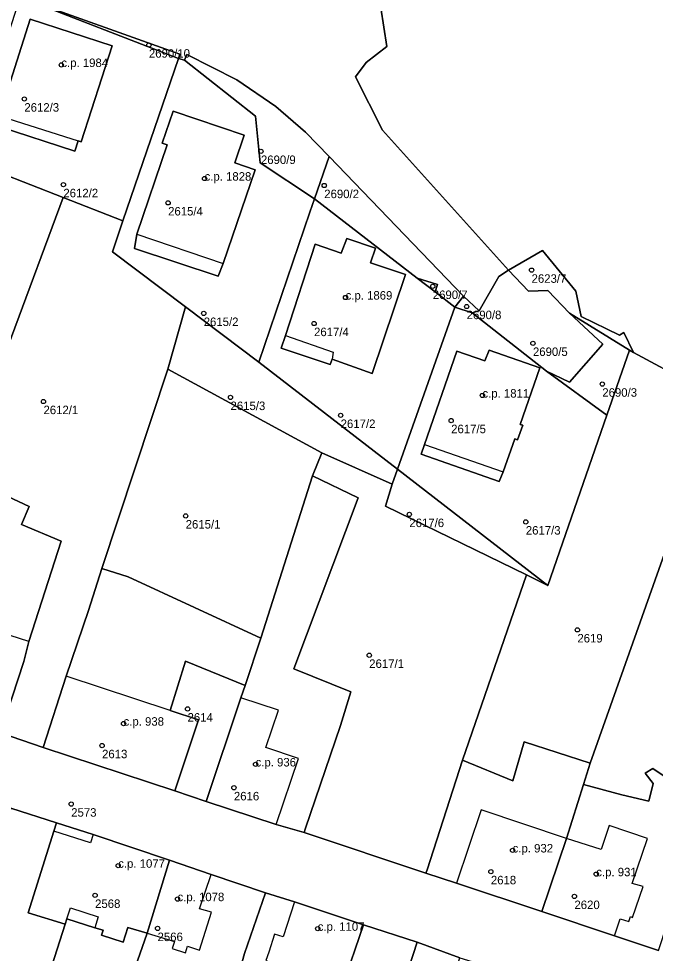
# Model space of a CAD drawing. Extents: x -878211 to -870363, y -1058464 to -1052522.
# Drawn here: x -874181.2 to -874106.3, y -1055290.1 to -1055180.1 of the extents above; entities that cross this region are included whole.
import ezdxf

# ---------------------------------------------------------------- set-up
doc = ezdxf.new("R2010")
doc.units = 0
for name, color, linetype in [('Vrstva 50', 7, 'Continuous'), ('Vrstva 51', 7, 'Continuous'), ('Vrstva 52', 7, 'Continuous')]:
    doc.layers.add(name, color=color, linetype=linetype)

msp = doc.modelspace()

# ---------------------------------------------------------------- linework, layer by layer
at = {"layer": 'Vrstva 50'}
for centre in [(-874165.89, -1055183.24994), (-874176.19, -1055185.58994), (-874180.54, -1055189.59994), (-874152.71, -1055195.75994), (-874159.34, -1055198.95994), (-874175.95, -1055199.67994), (-874145.26, -1055199.77994), (-874163.63, -1055201.81994), (-874120.87, -1055209.73994), (-874132.49, -1055211.64994), (-874142.75, -1055212.95994), (-874128.51, -1055214.01994), (-874159.44, -1055214.82994), (-874146.46, -1055216.01994), (-874120.71, -1055218.34994), (-874112.55, -1055223.14994), (-874126.65, -1055224.48994), (-874178.29, -1055225.19994), (-874156.29, -1055224.71994), (-874143.33, -1055226.82994), (-874130.33, -1055227.43994), (-874161.56, -1055238.65994), (-874135.25, -1055238.48994), (-874121.55, -1055239.36994), (-874115.48, -1055252.06994), (-874139.97, -1055255.05994), (-874161.34, -1055261.37994), (-874168.87, -1055263.09994), (-874171.4, -1055265.68994), (-874153.34, -1055267.89994), (-874155.89, -1055270.64994), (-874175.03, -1055272.56994), (-874123.1, -1055278.01994), (-874169.5, -1055279.81994), (-874125.66, -1055280.52994), (-874113.26, -1055280.81994), (-874172.22, -1055283.30994), (-874162.52, -1055283.74994), (-874115.83, -1055283.43994), (-874164.87, -1055287.20994), (-874146.03, -1055287.23994)]:
    msp.add_circle(centre, 0.25, dxfattribs=at)
at = {"layer": 'Vrstva 51'}
for points in [[(-874181.02, -1055177.59), (-874186.11, -1055193.02), (-874187.48, -1055196.83), (-874184.6, -1055197.83), (-874183.61, -1055198.21), (-874175.97, -1055201.18), (-874168.95, -1055203.92), (-874162.41, -1055184.83)], [(-874181.02, -1055177.59), (-874162.41, -1055184.83), (-874162.24, -1055184.33)], [(-874183.49, -1055191.57), (-874179.84, -1055180.19), (-874170.2, -1055183.33), (-874173.87, -1055194.64), (-874174.2, -1055194.54), (-874174.6, -1055195.73), (-874183.54, -1055192.85), (-874183.21, -1055191.66)], [(-874183.49, -1055191.57), (-874183.21, -1055191.66), (-874183.54, -1055192.85), (-874174.6, -1055195.73), (-874174.2, -1055194.54), (-874173.87, -1055194.64), (-874170.2, -1055183.33), (-874179.84, -1055180.19)], [(-874161.7, -1055185.02), (-874153.35, -1055191.63), (-874152.78, -1055197.11), (-874146.4, -1055201.33), (-874144.67, -1055196.35), (-874147.45, -1055193.52), (-874150.96, -1055190.48), (-874155.54, -1055187.35), (-874161.41, -1055184.35)], [(-874170.17, -1055207.6), (-874161.6, -1055214.04), (-874152.97, -1055220.58), (-874146.95, -1055202.9), (-874146.4, -1055201.33), (-874152.78, -1055197.11), (-874153.35, -1055191.63), (-874161.7, -1055185.02), (-874162.41, -1055184.83), (-874168.95, -1055203.92)], [(-874163.75, -1055194.99), (-874167.31, -1055205.51), (-874167.59, -1055207.18), (-874157.75, -1055210.45), (-874157.16, -1055208.94), (-874153.39, -1055197.95), (-874155.77, -1055197.11), (-874154.7, -1055193.84), (-874163.02, -1055191.03), (-874164.31, -1055194.79)], [(-874163.75, -1055194.99), (-874164.31, -1055194.79), (-874163.02, -1055191.03), (-874154.7, -1055193.84), (-874155.77, -1055197.11), (-874153.39, -1055197.95), (-874157.16, -1055208.94), (-874157.75, -1055210.45), (-874167.59, -1055207.18), (-874167.31, -1055205.51)], [(-874146.4, -1055201.33), (-874134.32, -1055210.68), (-874131.92, -1055211.43), (-874132.22, -1055212.3), (-874129.9, -1055214.1), (-874128.89, -1055212.8), (-874144.67, -1055196.35)], [(-874175.97, -1055201.18), (-874183.61, -1055198.21), (-874189.87, -1055214.73), (-874196.4, -1055234.32), (-874192.86, -1055237.27), (-874189.59, -1055238.34), (-874188.82, -1055236.06), (-874188.17, -1055234)], [(-874171.41, -1055244.84), (-874163.68, -1055221.38), (-874161.6, -1055214.04), (-874170.17, -1055207.6), (-874168.95, -1055203.92), (-874175.97, -1055201.18), (-874188.17, -1055234), (-874188.82, -1055236.06), (-874186.01, -1055237.42), (-874184.95, -1055235.23), (-874179.96, -1055237.55), (-874180.86, -1055239.66), (-874176.22, -1055241.63), (-874180, -1055253.46), (-874180.59, -1055255.8), (-874183.34, -1055264.19), (-874178.31, -1055265.93), (-874175.63, -1055257.53), (-874172.99, -1055249.79)], [(-874136.66, -1055233.17), (-874129.9, -1055214.1), (-874132.22, -1055212.3), (-874134.32, -1055210.68), (-874146.4, -1055201.33), (-874146.95, -1055202.9), (-874152.97, -1055220.58)], [(-874144.58, -1055220.85), (-874144.33, -1055220.23), (-874139.62, -1055221.89), (-874135.7, -1055210.25), (-874139.81, -1055208.87), (-874139.24, -1055207.15), (-874142.59, -1055206.03), (-874143.28, -1055207.73), (-874146.33, -1055206.7), (-874149.82, -1055217.44), (-874150.31, -1055218.91)], [(-874144.58, -1055220.85), (-874150.31, -1055218.91), (-874149.82, -1055217.44), (-874146.33, -1055206.7), (-874143.28, -1055207.73), (-874142.59, -1055206.03), (-874139.24, -1055207.15), (-874139.81, -1055208.87), (-874135.7, -1055210.25), (-874139.62, -1055221.89), (-874144.33, -1055220.23)], [(-874109.37, -1055219.15), (-874108.87, -1055219.42), (-874110.01, -1055217.07), (-874110.52, -1055217.39), (-874115.05, -1055215.19), (-874115.66, -1055212.2), (-874119.58, -1055207.44), (-874123.58, -1055209.76), (-874121.25, -1055212.2), (-874118.97, -1055212.15), (-874116.4, -1055214.8)], [(-874123.58, -1055209.76), (-874124.72, -1055210.47), (-874127.05, -1055214.53), (-874127.64, -1055214.67), (-874127.87, -1055214.77), (-874119.13, -1055221.64), (-874116.4, -1055222.93), (-874112.5, -1055218.45), (-874116.4, -1055214.8), (-874118.97, -1055212.15), (-874121.25, -1055212.2)], [(-874134.32, -1055210.68), (-874132.22, -1055212.3), (-874131.92, -1055211.43)], [(-874129.9, -1055214.1), (-874127.87, -1055214.77), (-874127.64, -1055214.67), (-874127.05, -1055214.53), (-874128.89, -1055212.8)], [(-874137.28, -1055234.93), (-874136.66, -1055233.17), (-874152.97, -1055220.58), (-874161.6, -1055214.04), (-874163.68, -1055221.38), (-874145.54, -1055231.22)], [(-874112.02, -1055226.79), (-874119.13, -1055221.64), (-874127.87, -1055214.77), (-874129.9, -1055214.1), (-874136.66, -1055233.17), (-874118.96, -1055246.84)], [(-874116.4, -1055214.8), (-874112.5, -1055218.45), (-874116.4, -1055222.93), (-874119.13, -1055221.64), (-874112.02, -1055226.79), (-874109.37, -1055219.15)], [(-874133.48, -1055230.24), (-874133.85, -1055231.39), (-874124.67, -1055234.63), (-874124.2, -1055233.49), (-874122.83, -1055229.61), (-874122.51, -1055229.72), (-874121.91, -1055228), (-874122.23, -1055227.89), (-874119.91, -1055221.24), (-874125.87, -1055219.14), (-874126.35, -1055220.4), (-874129.68, -1055219.26)], [(-874133.48, -1055230.24), (-874129.68, -1055219.26), (-874126.35, -1055220.4), (-874125.87, -1055219.14), (-874119.91, -1055221.24), (-874122.23, -1055227.89), (-874121.91, -1055228), (-874122.51, -1055229.72), (-874122.83, -1055229.61), (-874124.2, -1055233.49), (-874124.67, -1055234.63), (-874133.85, -1055231.39)], [(-874113.98, -1055267.75), (-874098.92, -1055225.27), (-874102.18, -1055223.03), (-874108.87, -1055219.42), (-874109.37, -1055219.15), (-874112.02, -1055226.79), (-874118.96, -1055246.84), (-874121.47, -1055245.6), (-874128.99, -1055267.42), (-874123.09, -1055269.83), (-874121.76, -1055265.23)], [(-874145.54, -1055231.22), (-874163.68, -1055221.38), (-874171.41, -1055244.84), (-874168.31, -1055245.83), (-874152.74, -1055253.06), (-874146.63, -1055233.93)], [(-874098.87, -1055261.26), (-874097.73, -1055257.64), (-874090.96, -1055229.47), (-874098.92, -1055225.27), (-874113.98, -1055267.75), (-874114.77, -1055270.28), (-874110.24, -1055271.48), (-874107.06, -1055272.22), (-874106.58, -1055270.16), (-874107.5, -1055268.93), (-874106.62, -1055268.38), (-874105.16, -1055269.38), (-874103.68, -1055263.52), (-874099.68, -1055264.54)], [(-874137.28, -1055234.93), (-874145.54, -1055231.22), (-874146.63, -1055233.93), (-874141.29, -1055236.53), (-874148.82, -1055256.67), (-874142.12, -1055259.35), (-874143.34, -1055263.31), (-874147.52, -1055275.54), (-874147.62, -1055275.93), (-874133.31, -1055280.71), (-874133.17, -1055280.32), (-874128.99, -1055267.42), (-874121.47, -1055245.6), (-874138.04, -1055237.52)], [(-874137.28, -1055234.93), (-874138.04, -1055237.52), (-874121.47, -1055245.6), (-874118.96, -1055246.84), (-874136.66, -1055233.17)], [(-874147.52, -1055275.54), (-874143.34, -1055263.31), (-874142.12, -1055259.35), (-874148.82, -1055256.67), (-874141.29, -1055236.53), (-874146.63, -1055233.93), (-874152.74, -1055253.06), (-874154.55, -1055258.62), (-874155.08, -1055260.07), (-874159.14, -1055272.26), (-874150.9, -1055274.97), (-874147.62, -1055275.93)], [(-874180, -1055253.46), (-874176.22, -1055241.63), (-874180.86, -1055239.66), (-874179.96, -1055237.55), (-874184.95, -1055235.23), (-874186.01, -1055237.42), (-874188.82, -1055236.06), (-874189.59, -1055238.34), (-874190.57, -1055241.41), (-874192.4, -1055247.16), (-874193.76, -1055251.43), (-874196.43, -1055259.8), (-874183.34, -1055264.19), (-874180.59, -1055255.8)], [(-874160.04, -1055262.67), (-874163.38, -1055261.55), (-874161.59, -1055255.75), (-874154.55, -1055258.62), (-874152.74, -1055253.06), (-874168.31, -1055245.83), (-874171.41, -1055244.84), (-874172.99, -1055249.79), (-874175.63, -1055257.53), (-874178.31, -1055265.93), (-874162.85, -1055271.02)], [(-874159.14, -1055272.26), (-874155.08, -1055260.07), (-874154.55, -1055258.62), (-874161.59, -1055255.75), (-874163.38, -1055261.55), (-874160.04, -1055262.67), (-874162.85, -1055271.02)], [(-874102.36, -1055275.38), (-874101.17, -1055270.55), (-874099.68, -1055264.54), (-874103.68, -1055263.52), (-874105.16, -1055269.38), (-874106.62, -1055268.38), (-874107.5, -1055268.93), (-874106.58, -1055270.16), (-874107.06, -1055272.22), (-874110.24, -1055271.48), (-874114.77, -1055270.28), (-874116.76, -1055276.62), (-874119.66, -1055285.22), (-874111.13, -1055288.08), (-874105.93, -1055289.8), (-874102.9, -1055280.64), (-874103.55, -1055280.47)], [(-874116.76, -1055276.62), (-874114.77, -1055270.28), (-874113.98, -1055267.75), (-874121.76, -1055265.23), (-874123.09, -1055269.83), (-874128.99, -1055267.42), (-874133.17, -1055280.32), (-874133.31, -1055280.71), (-874129.72, -1055281.88), (-874119.66, -1055285.22)], [(-874204.37, -1055285.03), (-874209.73, -1055301.06), (-874183.42, -1055310.58), (-874175.74, -1055286.72), (-874180.08, -1055285.36), (-874177.06, -1055275.78), (-874176.74, -1055274.78), (-874182.14, -1055273.07), (-874184.96, -1055281.63), (-874188.89, -1055280.33), (-874191.62, -1055289.48)], [(-874168.36, -1055287.08), (-874166.11, -1055287.77), (-874163.47, -1055279.16), (-874172.44, -1055276.15), (-874176.74, -1055274.78), (-874177.06, -1055275.78), (-874180.08, -1055285.36), (-874175.74, -1055286.72), (-874175.54, -1055286.09), (-874172.26, -1055287.13), (-874171.27, -1055287.41), (-874171.48, -1055288.01), (-874168.92, -1055288.83)], [(-874157.73, -1055300.4), (-874155.91, -1055294.64), (-874154.63, -1055290.15), (-874152.19, -1055283), (-874158.56, -1055280.87), (-874163.47, -1055279.16), (-874166.11, -1055287.77), (-874170.24, -1055299.64), (-874160.71, -1055299.37)], [(-874154.63, -1055290.15), (-874155.91, -1055294.64), (-874157.73, -1055300.4), (-874148.91, -1055301.92), (-874146.07, -1055302.82), (-874144.14, -1055297.1), (-874143.63, -1055295.64), (-874143.1, -1055293.99), (-874140.64, -1055286.77), (-874148.76, -1055284.09), (-874152.19, -1055283)], [(-874170.24, -1055299.64), (-874166.11, -1055287.77), (-874168.36, -1055287.08), (-874168.92, -1055288.83), (-874171.48, -1055288.01), (-874171.27, -1055287.41), (-874172.26, -1055287.13), (-874175.54, -1055286.09), (-874175.74, -1055286.72), (-874183.42, -1055310.58), (-874175.1, -1055313.95)], [(-874136.53, -1055299.12), (-874136.2, -1055298.11), (-874135.64, -1055298.28), (-874133.66, -1055292.28), (-874135.28, -1055291.72), (-874134.32, -1055288.84), (-874140.64, -1055286.77), (-874143.1, -1055293.99), (-874143.63, -1055295.64), (-874139.38, -1055296.99), (-874139.73, -1055298.14)], [(-874144.14, -1055297.1), (-874146.07, -1055302.82), (-874154.46, -1055321.31), (-874147.87, -1055323.98), (-874145.49, -1055324.73), (-874142.94, -1055317.63), (-874139.3, -1055318.9), (-874138.44, -1055316.11), (-874138.13, -1055316.14), (-874129.32, -1055290.66), (-874134.32, -1055288.84), (-874135.28, -1055291.72), (-874133.66, -1055292.28), (-874135.64, -1055298.28), (-874136.2, -1055298.11), (-874136.53, -1055299.12), (-874139.73, -1055298.14), (-874139.38, -1055296.99), (-874143.63, -1055295.64)]]:
    msp.add_lwpolyline(points, close=True, dxfattribs=at)
for points in [[(-874181.02, -1055177.59), (-874162.24, -1055184.33), (-874162.41, -1055184.83), (-874161.7, -1055185.02), (-874161.41, -1055184.35), (-874155.54, -1055187.35), (-874150.96, -1055190.48), (-874147.45, -1055193.52), (-874144.67, -1055196.35), (-874128.89, -1055212.8), (-874127.05, -1055214.53), (-874124.72, -1055210.47), (-874123.58, -1055209.76), (-874138.39, -1055193.28), (-874141.57, -1055186.99), (-874140.34, -1055185.31), (-874137.88, -1055183.44), (-874138.6, -1055178.88)], [(-874138.6, -1055178.88), (-874137.88, -1055183.44), (-874140.34, -1055185.31), (-874141.57, -1055186.99), (-874138.39, -1055193.28), (-874123.58, -1055209.76), (-874119.58, -1055207.44), (-874115.66, -1055212.2), (-874115.05, -1055215.19), (-874110.52, -1055217.39), (-874110.01, -1055217.07), (-874108.87, -1055219.42), (-874102.18, -1055223.03), (-874098.92, -1055225.27), (-874096.68, -1055220.69), (-874094.6, -1055215.34), (-874095.58, -1055211.23), (-874090.09, -1055200.05), (-874086.13, -1055192.6), (-874084.14, -1055192.81), (-874080.98, -1055192.13), (-874069.93, -1055182.49), (-874070.55, -1055180.57), (-874068.68, -1055179.03)], [(-874105.93, -1055289.8), (-874111.13, -1055288.08), (-874119.66, -1055285.22), (-874129.72, -1055281.88), (-874133.31, -1055280.71), (-874147.62, -1055275.93), (-874150.9, -1055274.97), (-874159.14, -1055272.26), (-874162.85, -1055271.02), (-874178.31, -1055265.93), (-874183.34, -1055264.19), (-874196.43, -1055259.8), (-874198.6, -1055259.1), (-874204.34, -1055257.15), (-874210.15, -1055255.27), (-874212.13, -1055254.58), (-874212.41, -1055254.49), (-874216.06, -1055253.27), (-874224.97, -1055250.33)], [(-874226.15, -1055258.4), (-874215.62, -1055261.9), (-874212.49, -1055262.88), (-874203.34, -1055265.95), (-874198.57, -1055267.48), (-874194.86, -1055268.81), (-874189.8, -1055270.49), (-874182.14, -1055273.07), (-874176.74, -1055274.78), (-874172.44, -1055276.15), (-874163.47, -1055279.16), (-874158.56, -1055280.87), (-874152.19, -1055283), (-874148.76, -1055284.09), (-874140.64, -1055286.77), (-874134.32, -1055288.84), (-874129.32, -1055290.66), (-874125.97, -1055291.67), (-874122.39, -1055292.79), (-874116.64, -1055294.75), (-874116.22, -1055294.89), (-874110.69, -1055296.67), (-874108.66, -1055297.4), (-874105.94, -1055298.28)]]:
    msp.add_lwpolyline(points, dxfattribs=at)
at = {"layer": 'Vrstva 52'}
for points in [[(-874183.49, -1055191.57), (-874183.21, -1055191.66), (-874174.2, -1055194.54), (-874173.87, -1055194.64), (-874170.2, -1055183.33), (-874179.84, -1055180.19)], [(-874157.16, -1055208.94), (-874153.39, -1055197.95), (-874155.77, -1055197.11), (-874154.7, -1055193.84), (-874163.02, -1055191.03), (-874164.31, -1055194.79), (-874163.75, -1055194.99), (-874167.31, -1055205.51)], [(-874146.33, -1055206.7), (-874149.82, -1055217.44), (-874144.2, -1055219.38), (-874144.33, -1055220.23), (-874139.62, -1055221.89), (-874135.7, -1055210.25), (-874139.81, -1055208.87), (-874139.24, -1055207.15), (-874142.59, -1055206.03), (-874143.28, -1055207.73)], [(-874129.68, -1055219.26), (-874133.48, -1055230.24), (-874124.2, -1055233.49), (-874122.83, -1055229.61), (-874122.51, -1055229.72), (-874121.91, -1055228), (-874122.23, -1055227.89), (-874119.91, -1055221.24), (-874125.87, -1055219.14), (-874126.35, -1055220.4)], [(-874196.43, -1055259.8), (-874183.34, -1055264.19), (-874180.59, -1055255.8), (-874180, -1055253.46), (-874185.54, -1055251.67), (-874186.27, -1055253.91), (-874191.21, -1055252.23), (-874193.76, -1055251.43)], [(-874178.31, -1055265.93), (-874162.85, -1055271.02), (-874160.04, -1055262.67), (-874163.38, -1055261.55), (-874175.63, -1055257.53)], [(-874159.14, -1055272.26), (-874150.9, -1055274.97), (-874148.29, -1055267.22), (-874152.14, -1055265.9), (-874150.66, -1055261.54), (-874155.08, -1055260.07)], [(-874126.82, -1055273.27), (-874129.72, -1055281.88), (-874119.66, -1055285.22), (-874116.76, -1055276.62)], [(-874172.44, -1055276.15), (-874172.74, -1055277.13), (-874177.06, -1055275.78), (-874180.08, -1055285.36), (-874175.74, -1055286.72), (-874175.54, -1055286.09), (-874175.12, -1055284.79), (-874171.85, -1055285.83), (-874172.26, -1055287.13), (-874171.27, -1055287.41), (-874171.48, -1055288.01), (-874168.92, -1055288.83), (-874168.36, -1055287.08), (-874166.11, -1055287.77), (-874163.47, -1055279.16)], [(-874110.44, -1055286.06), (-874109.44, -1055286.39), (-874109.23, -1055285.82), (-874109.01, -1055285.91), (-874107.75, -1055282.26), (-874109.05, -1055281.91), (-874107.23, -1055276.61), (-874111.73, -1055275.08), (-874112.67, -1055277.92), (-874116.76, -1055276.62), (-874119.66, -1055285.22), (-874111.13, -1055288.08)], [(-874163.47, -1055279.16), (-874166.11, -1055287.77), (-874162.87, -1055288.75), (-874163.16, -1055289.58), (-874161.59, -1055290.07), (-874161.35, -1055289.31), (-874159.93, -1055289.76), (-874158.53, -1055285.29), (-874159.92, -1055284.89), (-874158.56, -1055280.87)], [(-874151.23, -1055291.35), (-874148.33, -1055292.44), (-874143.1, -1055293.99), (-874140.64, -1055286.77), (-874148.76, -1055284.09), (-874150.1, -1055288.21), (-874151.1, -1055287.88), (-874151.79, -1055290.01), (-874152.13, -1055290.98)], [(-874143.1, -1055293.99), (-874143.63, -1055295.64), (-874139.38, -1055296.99), (-874139.73, -1055298.14), (-874136.53, -1055299.12), (-874136.2, -1055298.11), (-874135.64, -1055298.28), (-874133.66, -1055292.28), (-874135.28, -1055291.72), (-874134.32, -1055288.84), (-874140.64, -1055286.77)]]:
    msp.add_lwpolyline(points, close=True, dxfattribs=at)

# ---------------------------------------------------------------- texts
at = {"layer": 'Vrstva 50'}
for s, p in [('2690/10', (-874165.89, -1055184.739)), ('c.p. 1984', (-874176.19, -1055185.84)), ('2612/3', (-874180.54, -1055191.089)), ('2690/9', (-874152.71, -1055197.249)), ('c.p. 1828', (-874159.34, -1055199.21)), ('2612/2', (-874175.95, -1055201.169)), ('2690/2', (-874145.26, -1055201.269)), ('2615/4', (-874163.63, -1055203.309)), ('2623/7', (-874120.87, -1055211.229)), ('c.p. 1869', (-874142.75, -1055213.21)), ('2690/7', (-874132.49, -1055213.139)), ('2690/8', (-874128.51, -1055215.509)), ('2615/2', (-874159.44, -1055216.319)), ('2617/4', (-874146.46, -1055217.509)), ('2690/5', (-874120.71, -1055219.839)), ('c.p. 1811', (-874126.65, -1055224.74)), ('2690/3', (-874112.55, -1055224.639)), ('2615/3', (-874156.29, -1055226.209)), ('2612/1', (-874178.29, -1055226.689)), ('2617/2', (-874143.33, -1055228.319)), ('2617/5', (-874130.33, -1055228.929)), ('2615/1', (-874161.56, -1055240.149)), ('2617/6', (-874135.25, -1055239.979)), ('2617/3', (-874121.55, -1055240.859)), ('2619', (-874115.48, -1055253.559)), ('2617/1', (-874139.97, -1055256.549)), ('c.p. 938', (-874168.87, -1055263.35)), ('2614', (-874161.34, -1055262.869)), ('2613', (-874171.4, -1055267.179)), ('c.p. 936', (-874153.34, -1055268.149)), ('2616', (-874155.89, -1055272.139)), ('2573', (-874175.03, -1055274.059)), ('c.p. 932', (-874123.1, -1055278.27)), ('c.p. 1077', (-874169.5, -1055280.07)), ('c.p. 931', (-874113.26, -1055281.07)), ('2618', (-874125.66, -1055282.019)), ('2568', (-874172.22, -1055284.799)), ('c.p. 1078', (-874162.52, -1055284)), ('2620', (-874115.83, -1055284.929)), ('c.p. 1107', (-874146.03, -1055287.49)), ('2566', (-874164.87, -1055288.699))]:
    msp.add_text(s, height=0.999996, dxfattribs=at).set_placement(p)

doc.saveas('drawing.dxf')
